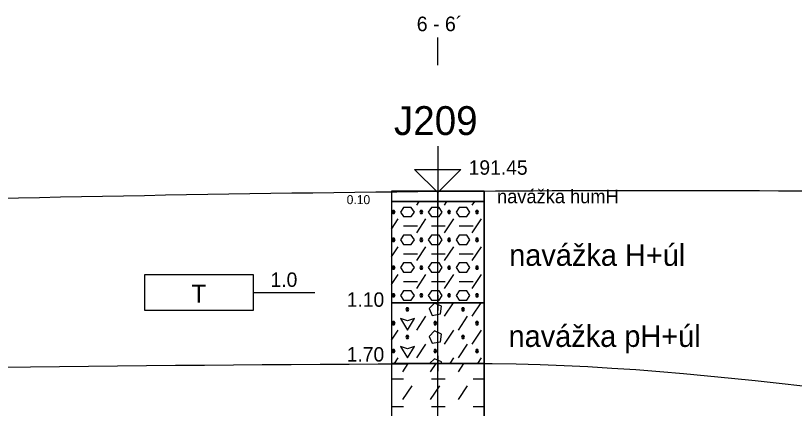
# Model space of a CAD drawing. Extents: x 3042 to 4120, y 576 to 2694.
# Drawn here: x 3446.19 to 3484.6, y 1303.08 to 1322.47 of the extents above; entities that cross this region are included whole.
import ezdxf

# ---------------------------------------------------------------- set-up
doc = ezdxf.new("R2010")
doc.units = 0
for name, color, linetype in [('15', 7, 'Continuous'), ('16', 7, 'Continuous'), ('17', 7, 'Continuous'), ('18', 7, 'Continuous'), ('22', 7, 'Continuous'), ('51', 7, 'Continuous'), ('52', 7, 'Continuous'), ('53', 7, 'Continuous'), ('56', 7, 'Continuous'), ('62', 7, 'Continuous'), ('rozhraní', 7, 'Continuous')]:
    doc.layers.add(name, color=color, linetype=linetype)

msp = doc.modelspace()

# ---------------------------------------------------------------- linework, layer by layer
at = {"layer": '15'}
msp.add_lwpolyline([(3467.007, 1316.018), (3467.007, 1313.732), (3465.864, 1314.875), (3468.15, 1314.875), (3467.007, 1313.732)], dxfattribs=at)
at = {"layer": '18'}
msp.add_line((3467.007, 1268.795), (3467.007, 1313.795), dxfattribs=at)
at = {"layer": '22'}
msp.add_lwpolyline([(3467.007, 1320.018), (3467.007, 1320.018), (3467.007, 1321.387)], dxfattribs=at)
at = {"layer": '51'}
for p, q in [((3465.968, 1313.116), (3466.087, 1313.295)), ((3467.339, 1313.116), (3467.459, 1313.295)), ((3468.711, 1313.116), (3468.83, 1313.295)), ((3464.721, 1311.932), (3465.053, 1312.431)), ((3465.32, 1312.088), (3466.006, 1312.088)), ((3465.968, 1311.745), (3466.425, 1312.431)), ((3466.692, 1312.088), (3467.377, 1312.088)), ((3467.339, 1311.745), (3467.796, 1312.431)), ((3468.063, 1312.088), (3468.749, 1312.088)), ((3468.711, 1311.745), (3469.168, 1312.431)), ((3464.721, 1310.56), (3465.053, 1311.059)), ((3465.968, 1310.373), (3466.425, 1311.059)), ((3467.339, 1310.373), (3467.796, 1311.059)), ((3468.711, 1310.373), (3469.168, 1311.059)), ((3465.32, 1310.716), (3466.006, 1310.716)), ((3466.692, 1310.716), (3467.377, 1310.716)), ((3468.063, 1310.716), (3468.749, 1310.716)), ((3464.721, 1309.189), (3465.053, 1309.687)), ((3465.968, 1309.002), (3466.425, 1309.687)), ((3467.339, 1309.002), (3467.796, 1309.687)), ((3468.711, 1309.002), (3469.168, 1309.687)), ((3465.32, 1309.345), (3466.006, 1309.345)), ((3466.692, 1309.345), (3467.377, 1309.345)), ((3468.063, 1309.345), (3468.749, 1309.345)), ((3465.04, 1308.295), (3465.053, 1308.316)), ((3466.411, 1308.295), (3466.425, 1308.316)), ((3467.339, 1307.63), (3467.783, 1308.295)), ((3467.783, 1308.295), (3467.796, 1308.316)), ((3468.711, 1307.63), (3469.154, 1308.295)), ((3469.154, 1308.295), (3469.168, 1308.316)), ((3465.968, 1306.944), (3466.425, 1307.63)), ((3468.025, 1306.944), (3468.482, 1307.63)), ((3469.282, 1307.516), (3469.293, 1307.499)), ((3469.293, 1307.512), (3469.282, 1307.516)), ((3464.721, 1306.446), (3465.053, 1306.944)), ((3467.339, 1306.258), (3467.796, 1306.944)), ((3468.711, 1306.258), (3469.168, 1306.944)), ((3465.968, 1305.573), (3466.425, 1306.258)), ((3468.025, 1305.573), (3468.482, 1306.258)), ((3469.282, 1306.144), (3469.293, 1306.127)), ((3469.293, 1306.141), (3469.282, 1306.144)), ((3464.868, 1305.295), (3465.053, 1305.573)), ((3467.612, 1305.295), (3467.796, 1305.573)), ((3468.983, 1305.295), (3469.168, 1305.573)), ((3465.282, 1304.887), (3465.554, 1305.295)), ((3465.472, 1305.306), (3465.467, 1305.295)), ((3466.653, 1304.887), (3466.926, 1305.295)), ((3468.025, 1304.887), (3468.297, 1305.295)), ((3468.216, 1305.306), (3468.21, 1305.295)), ((3464.721, 1304.544), (3465.32, 1304.544)), ((3466.692, 1304.544), (3467.377, 1304.544)), ((3468.749, 1304.544), (3469.293, 1304.544)), ((3465.282, 1303.515), (3465.739, 1304.201)), ((3466.653, 1303.515), (3467.111, 1304.201)), ((3468.025, 1303.515), (3468.482, 1304.201)), ((3464.721, 1303.172), (3465.32, 1303.172)), ((3466.692, 1303.172), (3467.377, 1303.172)), ((3468.749, 1303.172), (3469.293, 1303.172))]:
    msp.add_line(p, q, dxfattribs=at)
for points in [[(3464.721, 1313.295), (3469.293, 1313.295), (3469.293, 1313.795), (3464.721, 1313.795)], [(3464.721, 1308.295), (3469.293, 1308.295), (3469.293, 1313.295), (3464.721, 1313.295)], [(3464.721, 1305.295), (3469.293, 1305.295), (3469.293, 1308.295), (3464.721, 1308.295)], [(3464.721, 1299.795), (3469.293, 1299.795), (3469.293, 1305.295), (3464.721, 1305.295)]]:
    msp.add_lwpolyline(points, close=True, dxfattribs=at)
for points in [[(3464.787, 1312.85), (3464.748, 1312.774), (3464.787, 1312.697), (3464.863, 1312.697), (3464.901, 1312.774), (3464.863, 1312.85), (3464.787, 1312.85), (3464.863, 1312.697)], [(3465.32, 1312.545), (3465.701, 1312.545), (3465.853, 1312.774), (3465.701, 1313.002), (3465.32, 1313.002), (3465.168, 1312.774), (3465.32, 1312.545)], [(3466.158, 1312.85), (3466.12, 1312.774), (3466.158, 1312.697), (3466.234, 1312.697), (3466.272, 1312.774), (3466.234, 1312.85), (3466.158, 1312.85), (3466.234, 1312.697)], [(3466.692, 1312.545), (3467.073, 1312.545), (3467.225, 1312.774), (3467.073, 1313.002), (3466.692, 1313.002), (3466.539, 1312.774), (3466.692, 1312.545)], [(3467.53, 1312.85), (3467.492, 1312.774), (3467.53, 1312.697), (3467.606, 1312.697), (3467.644, 1312.774), (3467.606, 1312.85), (3467.53, 1312.85), (3467.606, 1312.697)], [(3468.063, 1312.545), (3468.444, 1312.545), (3468.597, 1312.774), (3468.444, 1313.002), (3468.063, 1313.002), (3467.911, 1312.774), (3468.063, 1312.545)], [(3468.901, 1312.85), (3468.863, 1312.774), (3468.901, 1312.697), (3468.978, 1312.697), (3469.016, 1312.774), (3468.978, 1312.85), (3468.901, 1312.85), (3468.978, 1312.697)], [(3469.293, 1312.789), (3469.282, 1312.774), (3469.293, 1312.758)], [(3464.787, 1311.478), (3464.748, 1311.402), (3464.787, 1311.326), (3464.863, 1311.326), (3464.901, 1311.402), (3464.863, 1311.478), (3464.787, 1311.478), (3464.863, 1311.326)], [(3465.32, 1311.173), (3465.701, 1311.173), (3465.853, 1311.402), (3465.701, 1311.631), (3465.32, 1311.631), (3465.168, 1311.402), (3465.32, 1311.173)], [(3466.158, 1311.478), (3466.12, 1311.402), (3466.158, 1311.326), (3466.234, 1311.326), (3466.272, 1311.402), (3466.234, 1311.478), (3466.158, 1311.478), (3466.234, 1311.326)], [(3466.692, 1311.173), (3467.073, 1311.173), (3467.225, 1311.402), (3467.073, 1311.631), (3466.692, 1311.631), (3466.539, 1311.402), (3466.692, 1311.173)], [(3467.53, 1311.478), (3467.492, 1311.402), (3467.53, 1311.326), (3467.606, 1311.326), (3467.644, 1311.402), (3467.606, 1311.478), (3467.53, 1311.478), (3467.606, 1311.326)], [(3468.063, 1311.173), (3468.444, 1311.173), (3468.597, 1311.402), (3468.444, 1311.631), (3468.063, 1311.631), (3467.911, 1311.402), (3468.063, 1311.173)], [(3468.901, 1311.478), (3468.863, 1311.402), (3468.901, 1311.326), (3468.978, 1311.326), (3469.016, 1311.402), (3468.978, 1311.478), (3468.901, 1311.478), (3468.978, 1311.326)], [(3469.293, 1311.417), (3469.282, 1311.402), (3469.293, 1311.387)], [(3465.32, 1309.802), (3465.701, 1309.802), (3465.853, 1310.03), (3465.701, 1310.259), (3465.32, 1310.259), (3465.168, 1310.03), (3465.32, 1309.802)], [(3466.692, 1309.802), (3467.073, 1309.802), (3467.225, 1310.03), (3467.073, 1310.259), (3466.692, 1310.259), (3466.539, 1310.03), (3466.692, 1309.802)], [(3468.063, 1309.802), (3468.444, 1309.802), (3468.597, 1310.03), (3468.444, 1310.259), (3468.063, 1310.259), (3467.911, 1310.03), (3468.063, 1309.802)], [(3464.787, 1310.107), (3464.748, 1310.03), (3464.787, 1309.954), (3464.863, 1309.954), (3464.901, 1310.03), (3464.863, 1310.107), (3464.787, 1310.107), (3464.863, 1309.954)], [(3466.158, 1310.107), (3466.12, 1310.03), (3466.158, 1309.954), (3466.234, 1309.954), (3466.272, 1310.03), (3466.234, 1310.107), (3466.158, 1310.107), (3466.234, 1309.954)], [(3467.53, 1310.107), (3467.492, 1310.03), (3467.53, 1309.954), (3467.606, 1309.954), (3467.644, 1310.03), (3467.606, 1310.107), (3467.53, 1310.107), (3467.606, 1309.954)], [(3468.901, 1310.107), (3468.863, 1310.03), (3468.901, 1309.954), (3468.978, 1309.954), (3469.016, 1310.03), (3468.978, 1310.107), (3468.901, 1310.107), (3468.978, 1309.954)], [(3469.293, 1310.046), (3469.282, 1310.03), (3469.293, 1310.015)], [(3464.787, 1308.735), (3464.748, 1308.659), (3464.787, 1308.583), (3464.863, 1308.583), (3464.901, 1308.659), (3464.863, 1308.735), (3464.787, 1308.735), (3464.863, 1308.583)], [(3465.32, 1308.43), (3465.701, 1308.43), (3465.853, 1308.659), (3465.701, 1308.887), (3465.32, 1308.887), (3465.168, 1308.659), (3465.32, 1308.43)], [(3466.158, 1308.735), (3466.12, 1308.659), (3466.158, 1308.583), (3466.234, 1308.583), (3466.272, 1308.659), (3466.234, 1308.735), (3466.158, 1308.735), (3466.234, 1308.583)], [(3466.692, 1308.43), (3467.073, 1308.43), (3467.225, 1308.659), (3467.073, 1308.887), (3466.692, 1308.887), (3466.539, 1308.659), (3466.692, 1308.43)], [(3467.53, 1308.735), (3467.492, 1308.659), (3467.53, 1308.583), (3467.606, 1308.583), (3467.644, 1308.659), (3467.606, 1308.735), (3467.53, 1308.735), (3467.606, 1308.583)], [(3468.063, 1308.43), (3468.444, 1308.43), (3468.597, 1308.659), (3468.444, 1308.887), (3468.063, 1308.887), (3467.911, 1308.659), (3468.063, 1308.43)], [(3468.901, 1308.735), (3468.863, 1308.659), (3468.901, 1308.583), (3468.978, 1308.583), (3469.016, 1308.659), (3468.978, 1308.735), (3468.901, 1308.735), (3468.978, 1308.583)], [(3469.293, 1308.674), (3469.282, 1308.659), (3469.293, 1308.643)], [(3466.577, 1308.011), (3466.73, 1307.668), (3467.149, 1307.744), (3467.187, 1308.125), (3466.844, 1308.278), (3466.577, 1308.011)], [(3465.472, 1308.049), (3465.434, 1307.973), (3465.472, 1307.897), (3465.549, 1307.897), (3465.587, 1307.973), (3465.549, 1308.049), (3465.472, 1308.049), (3465.549, 1307.897)], [(3468.216, 1308.049), (3468.177, 1307.973), (3468.216, 1307.897), (3468.292, 1307.897), (3468.33, 1307.973), (3468.292, 1308.049), (3468.216, 1308.049), (3468.292, 1307.897)], [(3465.168, 1307.516), (3465.51, 1306.944), (3465.853, 1307.516), (3465.51, 1307.401), (3465.168, 1307.516)], [(3464.787, 1307.363), (3464.748, 1307.287), (3464.787, 1307.211), (3464.863, 1307.211), (3464.901, 1307.287), (3464.863, 1307.363), (3464.787, 1307.363), (3464.863, 1307.211)], [(3466.844, 1307.363), (3466.806, 1307.287), (3466.844, 1307.211), (3466.92, 1307.211), (3466.958, 1307.287), (3466.92, 1307.363), (3466.844, 1307.363), (3466.92, 1307.211)], [(3468.901, 1307.363), (3468.863, 1307.287), (3468.901, 1307.211), (3468.978, 1307.211), (3469.016, 1307.287), (3468.978, 1307.363), (3468.901, 1307.363), (3468.978, 1307.211)], [(3466.577, 1306.639), (3466.73, 1306.297), (3467.149, 1306.373), (3467.187, 1306.754), (3466.844, 1306.906), (3466.577, 1306.639)], [(3465.472, 1306.678), (3465.434, 1306.601), (3465.472, 1306.525), (3465.549, 1306.525), (3465.587, 1306.601), (3465.549, 1306.678), (3465.472, 1306.678), (3465.549, 1306.525)], [(3468.216, 1306.678), (3468.177, 1306.601), (3468.216, 1306.525), (3468.292, 1306.525), (3468.33, 1306.601), (3468.292, 1306.678), (3468.216, 1306.678), (3468.292, 1306.525)], [(3464.787, 1305.992), (3464.748, 1305.916), (3464.787, 1305.839), (3464.863, 1305.839), (3464.901, 1305.916), (3464.863, 1305.992), (3464.787, 1305.992), (3464.863, 1305.839)], [(3465.168, 1306.144), (3465.51, 1305.573), (3465.853, 1306.144), (3465.51, 1306.03), (3465.168, 1306.144)], [(3466.844, 1305.992), (3466.806, 1305.916), (3466.844, 1305.839), (3466.92, 1305.839), (3466.958, 1305.916), (3466.92, 1305.992), (3466.844, 1305.992), (3466.92, 1305.839)], [(3468.901, 1305.992), (3468.863, 1305.916), (3468.901, 1305.839), (3468.978, 1305.839), (3469.016, 1305.916), (3468.978, 1305.992), (3468.901, 1305.992), (3468.978, 1305.839)], [(3465.554, 1305.295), (3465.549, 1305.306), (3465.472, 1305.306), (3465.478, 1305.295)], [(3467.178, 1305.295), (3467.187, 1305.382), (3466.844, 1305.535), (3466.605, 1305.295)], [(3468.297, 1305.295), (3468.292, 1305.306), (3468.216, 1305.306), (3468.221, 1305.295)]]:
    msp.add_lwpolyline(points, dxfattribs=at)
at = {"layer": '53'}
for p, q in [((3464.721, 1313.795), (3469.293, 1313.795)), ((3464.721, 1313.795), (3464.721, 1268.795)), ((3469.293, 1313.795), (3469.293, 1268.795)), ((3464.721, 1313.295), (3469.293, 1313.295)), ((3464.721, 1308.295), (3469.293, 1308.295)), ((3464.721, 1305.295), (3469.293, 1305.295))]:
    msp.add_line(p, q, dxfattribs=at)
at = {"layer": '56'}
for p, q in [((3467.007, 1314.176), (3467.007, 1313.414)), ((3466.626, 1313.795), (3467.388, 1313.795)), ((3467.007, 1313.676), (3467.007, 1312.914)), ((3466.626, 1313.295), (3467.388, 1313.295)), ((3467.007, 1308.676), (3467.007, 1307.914)), ((3466.626, 1308.295), (3467.388, 1308.295)), ((3467.007, 1305.676), (3467.007, 1304.914)), ((3466.626, 1305.295), (3467.388, 1305.295))]:
    msp.add_line(p, q, dxfattribs=at)
at = {"layer": '62'}
msp.add_line((3457.902, 1308.795), (3460.95, 1308.795), dxfattribs=at)
msp.add_lwpolyline([(3457.902, 1307.906), (3452.568, 1307.906), (3452.568, 1309.684), (3457.902, 1309.684), (3457.902, 1307.906)], dxfattribs=at)
at = {"layer": 'rozhraní'}
for points in [[(3433.88, 1313.195), (3467.07, 1313.795), (3526.6, 1313.495), (3558.497, 1313.495)], [(3215.367, 1295.492), (3223.007, 1295.445), (3284.237, 1298.745), (3466.926, 1305.295), (3469.69, 1305.295), (3507.357, 1301.345), (3560.04, 1300.995)]]:
    msp.add_spline(points, degree=3, dxfattribs=at)

# ---------------------------------------------------------------- texts
at = {"layer": '16'}
msp.add_text('J209', height=1.4224, dxfattribs=at).set_placement((3464.848, 1316.574))
at = {"layer": '17'}
msp.add_text('191.45', height=0.7112, dxfattribs=at).set_placement((3468.531, 1314.613))
at = {"layer": '22'}
msp.add_text('6 - 6´', height=0.72, dxfattribs=at).set_placement((3465.971, 1321.696))
at = {"layer": '52'}
for s, height, p in [('navážka humH', 0.6731, (3469.929, 1313.207)), ('0.10', 0.4445, (3462.517, 1313.161)), ('navážka H+úl', 1.0668, (3470.53, 1310.117)), ('1.10', 0.7112, (3462.517, 1308.097)), ('navážka pH+úl', 1.0668, (3470.499, 1306.117)), ('1.70', 0.7112, (3462.517, 1305.395))]:
    msp.add_text(s, height=height, dxfattribs=at).set_placement(p)
at = {"layer": '62'}
for s, height, p in [('1.0', 0.7112, (3458.76, 1309.08)), ('T', 0.889, (3454.865, 1308.294))]:
    msp.add_text(s, height=height, dxfattribs=at).set_placement(p)

doc.saveas('drawing.dxf')
